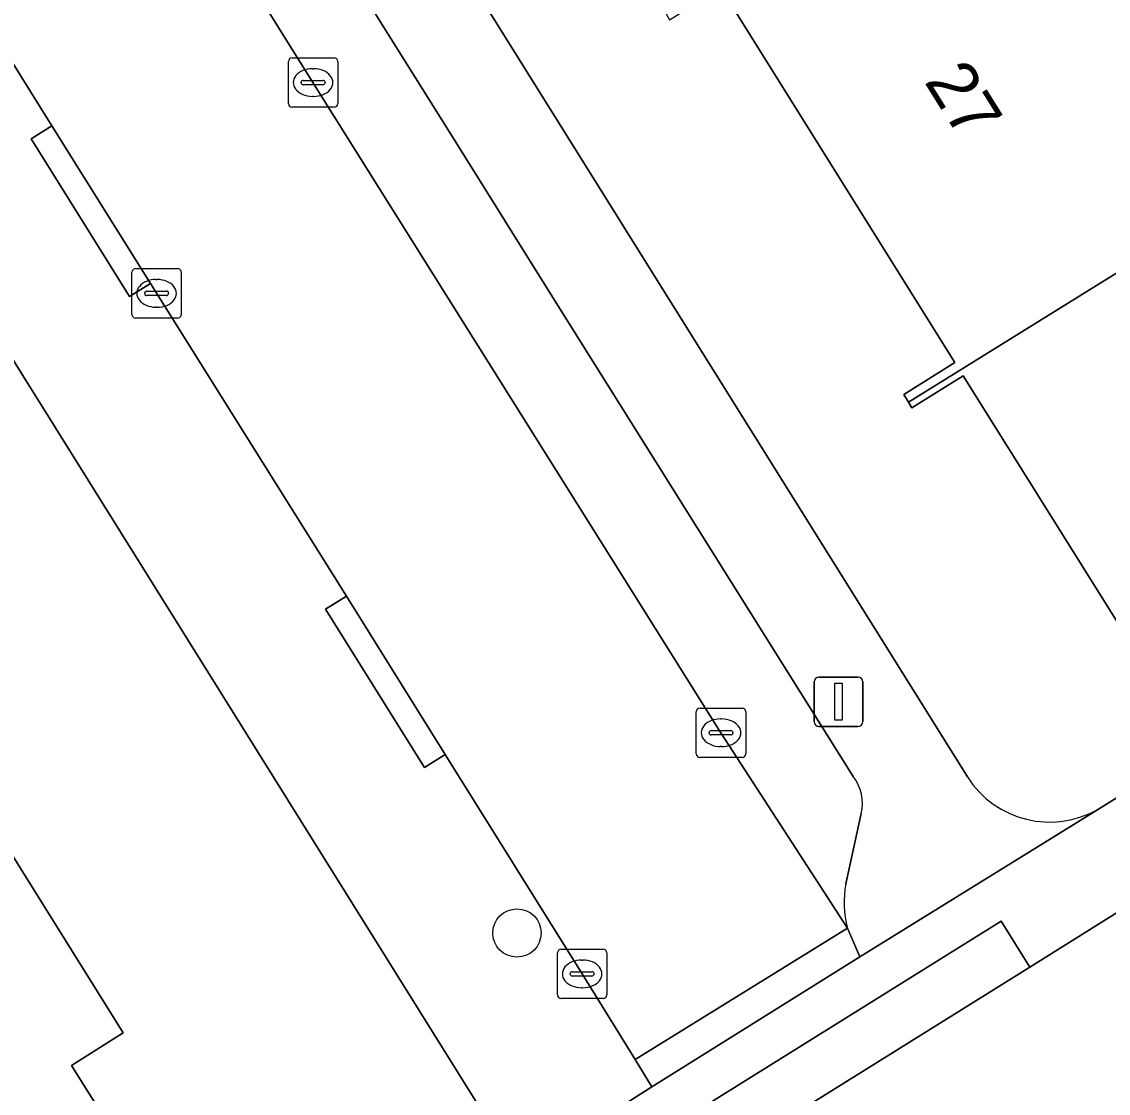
# Model space of a CAD drawing. Extents: x 158835 to 160077, y 386387 to 387778.
# Drawn here: x 159046.06 to 159068.07, y 387055.55 to 387077.25 of the extents above; entities that cross this region are included whole.
import ezdxf

# ---------------------------------------------------------------- set-up
doc = ezdxf.new("R2010")
doc.units = 0
for name, color, linetype in [('IMGEO_Boom', 7, 'Continuous'), ('IMGEO_Erf', 7, 'Continuous'), ('IMGEO_Kolk', 7, 'Continuous'), ('IMGEO_Lichtmast', 7, 'Continuous'), ('IMGEO_Pand', 7, 'Continuous'), ('IMGEO_Pand_nummerreeks', 7, 'Continuous'), ('IMGEO_Parkeervlak_open', 7, 'Continuous'), ('IMGEO_Rijbaan_lokaal_open', 7, 'Continuous'), ('IMGEO_Voetpad_open', 7, 'Continuous')]:
    doc.layers.add(name, color=color, linetype=linetype)

msp = doc.modelspace()

# ---------------------------------------------------------------- linework, layer by layer
at = {"layer": 'IMGEO_Boom'}
msp.add_circle((159056.092, 387058.799), 0.489, dxfattribs=at)
at = {"layer": 'IMGEO_Erf'}
for points in [[(159021.848, 387098.811), (159023.568, 387096.057), (159024.124, 387095.166), (159023.073, 387094.51), (159026.393, 387089.195), (159027.444, 387089.851), (159030.117, 387085.571), (159029.066, 387084.914), (159032.391, 387079.591), (159033.442, 387080.247), (159036.116, 387075.967), (159035.064, 387075.31), (159038.384, 387069.996), (159039.435, 387070.652), (159042.114, 387066.367), (159041.062, 387065.709), (159044.387, 387060.389), (159045.439, 387061.047), (159048.113, 387056.775), (159047.067, 387056.119), (159050.577, 387050.525), (159055.192, 387053.386), (159056.14, 387053.974), (159008.415, 387130.408)], [(159023.399, 387128.857), (159065.214, 387061.96)], [(159067.868, 387061.308), (159078.525, 387067.969), (159086.674, 387073.064), (159089.207, 387074.648), (159088.441, 387075.876), (159088.263, 387075.765), (159087.506, 387076.978), (159085.147, 387075.505), (159084.978, 387075.399), (159081.697, 387080.65), (159084.403, 387082.34), (159074.494, 387097.991), (159071.028, 387103.53), (159070.62, 387104.158), (159061.621, 387118.5)], [(159069.015, 387083.564), (159073.932, 387075.693), (159077.921, 387069.308), (159073.386, 387066.475), (159072.636, 387067.668), (159068.594, 387065.126), (159068.939, 387064.576), (159068.677, 387064.411), (159065.13, 387070.084), (159064.091, 387069.434), (159064.021, 387069.549), (159063.927, 387069.706), (159064.962, 387070.353), (159060.221, 387077.938)]]:
    msp.add_lwpolyline(points, dxfattribs=at)
msp.add_arc((159066.882, 387063.023), 1.978, 212.5003, 299.895, dxfattribs=at)
at = {"layer": 'IMGEO_Kolk'}
for p, q in [((159051.461, 387075.593), (159051.461, 387076.445)), ((159051.536, 387076.519), (159052.388, 387076.519)), ((159052.462, 387076.445), (159052.462, 387075.593)), ((159051.949, 387076.299), (159051.974, 387076.299)), ((159051.72, 387076.013), (159051.72, 387076.025)), ((159052.158, 387075.976), (159051.76, 387075.976)), ((159051.763, 387076.062), (159052.161, 387076.062)), ((159052.204, 387076.025), (159052.204, 387076.013)), ((159051.972, 387075.739), (159051.947, 387075.739)), ((159052.388, 387075.519), (159051.536, 387075.519)), ((159048.367, 387072.251), (159049.219, 387072.251)), ((159048.292, 387071.325), (159048.292, 387072.177)), ((159048.78, 387072.031), (159048.805, 387072.031)), ((159049.293, 387072.177), (159049.293, 387071.325)), ((159048.551, 387071.745), (159048.551, 387071.757)), ((159048.594, 387071.794), (159048.992, 387071.794)), ((159049.035, 387071.757), (159049.035, 387071.745)), ((159048.989, 387071.708), (159048.591, 387071.708)), ((159048.803, 387071.471), (159048.778, 387071.471)), ((159049.219, 387071.251), (159048.367, 387071.251)), ((159059.724, 387062.428), (159059.724, 387063.28)), ((159059.799, 387063.354), (159060.651, 387063.354)), ((159060.725, 387063.28), (159060.725, 387062.428)), ((159060.212, 387063.134), (159060.237, 387063.134)), ((159059.983, 387062.848), (159059.983, 387062.86)), ((159060.421, 387062.811), (159060.023, 387062.811)), ((159060.026, 387062.897), (159060.424, 387062.897)), ((159060.467, 387062.86), (159060.467, 387062.848)), ((159060.235, 387062.574), (159060.21, 387062.574)), ((159060.651, 387062.354), (159059.799, 387062.354)), ((159056.911, 387057.545), (159056.911, 387058.397)), ((159056.986, 387058.471), (159057.838, 387058.471)), ((159057.912, 387058.397), (159057.912, 387057.545)), ((159057.399, 387058.251), (159057.424, 387058.251)), ((159057.17, 387057.965), (159057.17, 387057.977)), ((159057.608, 387057.928), (159057.21, 387057.928)), ((159057.213, 387058.014), (159057.611, 387058.014)), ((159057.654, 387057.977), (159057.654, 387057.965)), ((159057.422, 387057.691), (159057.397, 387057.691)), ((159057.838, 387057.471), (159056.986, 387057.471))]:
    msp.add_line(p, q, dxfattribs=at)
for points in [[(159051.461, 387075.593), (159051.461, 387076.445)], [(159051.536, 387076.519), (159052.388, 387076.519)], [(159052.462, 387076.445), (159052.462, 387075.593)], [(159052.388, 387075.519), (159051.536, 387075.519)], [(159048.367, 387072.251), (159049.219, 387072.251)], [(159048.292, 387071.325), (159048.292, 387072.177)], [(159049.293, 387072.177), (159049.293, 387071.325)], [(159049.219, 387071.251), (159048.367, 387071.251)], [(159059.724, 387062.428), (159059.724, 387063.28)], [(159059.799, 387063.354), (159060.651, 387063.354)], [(159060.725, 387063.28), (159060.725, 387062.428)], [(159060.651, 387062.354), (159059.799, 387062.354)], [(159056.911, 387057.545), (159056.911, 387058.397)], [(159056.986, 387058.471), (159057.838, 387058.471)], [(159057.912, 387058.397), (159057.912, 387057.545)], [(159057.838, 387057.471), (159056.986, 387057.471)]]:
    msp.add_lwpolyline(points, dxfattribs=at)
for centre, radius, start, end in [((159051.538, 387076.443), 0.0765, 91.552, 178.448), ((159051.538, 387076.443), 0.0765, 91.552, 178.448), ((159052.386, 387076.443), 0.0765, 1.552, 88.448), ((159052.386, 387076.443), 0.0765, 1.552, 88.448), ((159051.76, 387076.022), 0.0403, 85.8775, 175.7526), ((159051.757, 387076.012), 0.0366, 178.938, 274.7102), ((159052.161, 387076.019), 0.043, 264.8664, 352.4533), ((159052.165, 387076.024), 0.0386, 1.7309, 96.639), ((159051.538, 387075.595), 0.0765, 181.552, 268.448), ((159051.538, 387075.595), 0.0765, 181.552, 268.448), ((159052.386, 387075.595), 0.0765, 271.552, 358.448), ((159052.386, 387075.595), 0.0765, 271.552, 358.448), ((159048.369, 387072.175), 0.0765, 91.552, 178.448), ((159048.369, 387072.175), 0.0765, 91.552, 178.448), ((159049.217, 387072.175), 0.0765, 1.552, 88.448), ((159049.217, 387072.175), 0.0765, 1.552, 88.448), ((159048.591, 387071.754), 0.0403, 85.8775, 175.7526), ((159048.996, 387071.756), 0.0386, 1.7309, 96.639), ((159048.588, 387071.744), 0.0366, 178.938, 274.7102), ((159048.992, 387071.751), 0.043, 264.8664, 352.4533), ((159048.369, 387071.327), 0.0765, 181.552, 268.448), ((159048.369, 387071.327), 0.0765, 181.552, 268.448), ((159049.217, 387071.327), 0.0765, 271.552, 358.448), ((159049.217, 387071.327), 0.0765, 271.552, 358.448), ((159059.801, 387063.278), 0.0765, 91.552, 178.448), ((159059.801, 387063.278), 0.0765, 91.552, 178.448), ((159060.649, 387063.278), 0.0765, 1.552, 88.448), ((159060.649, 387063.278), 0.0765, 1.552, 88.448), ((159060.023, 387062.857), 0.0403, 85.8775, 175.7526), ((159060.02, 387062.847), 0.0366, 178.938, 274.7102), ((159060.424, 387062.854), 0.043, 264.8664, 352.4533), ((159060.428, 387062.859), 0.0386, 1.7309, 96.639), ((159059.801, 387062.43), 0.0765, 181.552, 268.448), ((159059.801, 387062.43), 0.0765, 181.552, 268.448), ((159060.649, 387062.43), 0.0765, 271.552, 358.448), ((159060.649, 387062.43), 0.0765, 271.552, 358.448), ((159056.988, 387058.395), 0.0765, 91.552, 178.448), ((159056.988, 387058.395), 0.0765, 91.552, 178.448), ((159057.836, 387058.395), 0.0765, 1.552, 88.448), ((159057.836, 387058.395), 0.0765, 1.552, 88.448), ((159057.21, 387057.974), 0.0403, 85.8775, 175.7526), ((159057.207, 387057.964), 0.0366, 178.938, 274.7102), ((159057.611, 387057.971), 0.043, 264.8664, 352.4533), ((159057.615, 387057.976), 0.0386, 1.7309, 96.639), ((159056.988, 387057.547), 0.0765, 181.552, 268.448), ((159056.988, 387057.547), 0.0765, 181.552, 268.448), ((159057.836, 387057.547), 0.0765, 271.552, 358.448), ((159057.836, 387057.547), 0.0765, 271.552, 358.448)]:
    msp.add_arc(centre, radius, start, end, dxfattribs=at)
for centre, major_axis, ratio, start_param, end_param in [((159051.948, 387076.019), (-0.387, 0.002), 0.722429, 4.712389, 7.853982), ((159051.973, 387076.019), (-0.39, 0.002), 0.717154, 1.570796, 4.712389), ((159048.779, 387071.751), (-0.387, 0.002), 0.722429, 4.712389, 7.853982), ((159048.804, 387071.751), (-0.39, 0.002), 0.717154, 1.570796, 4.712389), ((159060.211, 387062.854), (-0.387, 0.002), 0.722429, 4.712389, 7.853982), ((159060.236, 387062.854), (-0.39, 0.002), 0.717154, 1.570796, 4.712389), ((159057.398, 387057.971), (-0.387, 0.002), 0.722429, 4.712389, 7.853982), ((159057.423, 387057.971), (-0.39, 0.002), 0.717154, 1.570796, 4.712389)]:
    msp.add_ellipse(centre, major_axis=major_axis, ratio=ratio, start_param=start_param, end_param=end_param, dxfattribs=at)
at = {"layer": 'IMGEO_Lichtmast'}
for p, q in [((159062.108, 387063.082), (159062.108, 387063.882)), ((159062.108, 387063.882), (159062.108, 387063.082)), ((159062.208, 387063.982), (159062.998, 387063.982)), ((159062.998, 387063.982), (159062.208, 387063.982)), ((159063.098, 387063.882), (159063.098, 387063.082)), ((159063.098, 387063.082), (159063.098, 387063.882)), ((159062.998, 387062.982), (159062.208, 387062.982)), ((159062.208, 387062.982), (159062.998, 387062.982))]:
    msp.add_line(p, q, dxfattribs=at)
msp.add_lwpolyline([(159062.528, 387063.857), (159062.678, 387063.857), (159062.678, 387063.107), (159062.528, 387063.107), (159062.528, 387063.857)], dxfattribs=at)
for centre, start, end in [((159062.208, 387063.882), 90, 180), ((159062.208, 387063.882), 90, 180), ((159062.998, 387063.882), 0, 90), ((159062.998, 387063.882), 360, 90), ((159062.208, 387063.082), 180, 270), ((159062.208, 387063.082), 180, 270), ((159062.998, 387063.082), 270, 0), ((159062.998, 387063.082), 270, 0)]:
    msp.add_arc(centre, 0.1, start, end, dxfattribs=at)
at = {"layer": 'IMGEO_Pand'}
for points in [[(159073.932, 387075.693), (159069.015, 387083.564), (159059.111, 387077.412), (159059.184, 387077.29), (159060.221, 387077.938), (159064.962, 387070.353), (159063.927, 387069.706), (159064.021, 387069.549)], [(159064.021, 387069.549), (159064.091, 387069.434), (159065.13, 387070.084), (159068.677, 387064.411), (159068.939, 387064.576), (159068.594, 387065.126), (159072.636, 387067.668), (159073.386, 387066.475), (159077.921, 387069.308), (159073.932, 387075.693)], [(159047.067, 387056.119), (159048.113, 387056.775), (159045.439, 387061.047), (159044.387, 387060.389), (159044.472, 387060.253), (159036.623, 387055.385), (159036.538, 387055.521), (159024.821, 387048.202), (159027.496, 387043.921), (159039.161, 387051.19), (159042.642, 387045.603), (159045.198, 387047.189), (159048.428, 387049.192), (159050.577, 387050.525)]]:
    msp.add_lwpolyline(points, close=True, dxfattribs=at)
at = {"layer": 'IMGEO_Parkeervlak_open'}
for points in [[(159042.022, 387095.318), (159040.497, 387094.367), (159041.753, 387092.354), (159051.957, 387076.019), (159060.22, 387062.853), (159062.785, 387058.895)], [(159062.903, 387061.966), (159056.85, 387071.612), (159054.854, 387074.815), (159051.799, 387079.687), (159049.806, 387082.887), (159046.941, 387087.475), (159044.952, 387090.668), (159042.022, 387095.318)], [(159062.751, 387059.797), (159063.064, 387061.217)]]:
    msp.add_lwpolyline(points, dxfattribs=at)
for centre, radius, start, end in [((159062.184, 387061.42), 0.903, 347.0196, 37.2431), ((159064.777, 387059.422), 2.06, 169.5051, 194.8123)]:
    msp.add_arc(centre, radius, start, end, dxfattribs=at)
at = {"layer": 'IMGEO_Rijbaan_lokaal_open'}
for points in [[(159140.304, 387104.262), (159137.382, 387102.443), (159121.021, 387092.233), (159104.81, 387082.095), (159090.415, 387073.084), (159087.209, 387071.089), (159085.362, 387069.926), (159066.482, 387058.108), (159057.993, 387052.813), (159060.695, 387048.588), (159061.454, 387049.086), (159064.66, 387051.128), (159066.593, 387052.325), (159084.528, 387063.55), (159103.151, 387075.188), (159110.593, 387079.859), (159110.704, 387079.928), (159119.193, 387085.238), (159119.416, 387085.378), (159123.735, 387088.075), (159139.7, 387098.006), (159145.108, 387101.404), (159145.475, 387101.632), (159152.358, 387105.91)], [(159028.658, 387103.98), (159030.654, 387100.788), (159034.686, 387094.357), (159036.688, 387091.164), (159037.331, 387090.108), (159040.565, 387084.943), (159042.564, 387081.727), (159046.674, 387075.143), (159048.667, 387071.949), (159052.636, 387065.62), (159054.64, 387062.416), (159057.409, 387057.972), (159058.484, 387056.236), (159062.785, 387058.895), (159060.22, 387062.853), (159051.957, 387076.019), (159041.753, 387092.354), (159040.497, 387094.367), (159038.554, 387097.483), (159035.596, 387102.225), (159033.587, 387105.446)]]:
    msp.add_lwpolyline(points, dxfattribs=at)
msp.add_lwpolyline([(159062.785, 387058.895), (159058.484, 387056.236), (159058.826, 387055.683), (159063.036, 387058.319), (159062.935, 387058.551)], close=True, dxfattribs=at)
at = {"layer": 'IMGEO_Voetpad_open'}
for points in [[(159008.415, 387130.408), (159056.14, 387053.974), (159058.826, 387055.683), (159058.484, 387056.236), (159057.409, 387057.972), (159054.64, 387062.416), (159054.217, 387062.151), (159052.213, 387065.355), (159052.636, 387065.62), (159048.667, 387071.949), (159048.243, 387071.685), (159046.25, 387074.879), (159046.674, 387075.143), (159042.564, 387081.727)], [(159065.214, 387061.96), (159023.399, 387128.857)], [(159022.551, 387126.472), (159025.234, 387122.2), (159025.287, 387122.115), (159027.232, 387119.011), (159027.292, 387118.915), (159030.192, 387114.274), (159032.191, 387111.064), (159035.063, 387106.485), (159035.116, 387106.4), (159037.059, 387103.282), (159037.124, 387103.178), (159040.035, 387098.527), (159040.092, 387098.435), (159042.022, 387095.318), (159044.952, 387090.668), (159046.941, 387087.475), (159049.806, 387082.887), (159051.799, 387079.687), (159054.854, 387074.815), (159056.85, 387071.612), (159062.903, 387061.966)], [(159143.08, 387108.388), (159140.091, 387106.463), (159092.005, 387076.397), (159089.207, 387074.648), (159086.674, 387073.064), (159078.525, 387067.969), (159067.868, 387061.308), (159063.036, 387058.319), (159058.826, 387055.683), (159056.14, 387053.974), (159055.192, 387053.386), (159050.577, 387050.525), (159048.428, 387049.192), (159052.552, 387042.529), (159052.677, 387042.36)], [(159054.603, 387050.681), (159056.255, 387051.72), (159057.993, 387052.813), (159057.411, 387053.746), (159065.9, 387059.041), (159066.482, 387058.108), (159085.362, 387069.926), (159087.209, 387071.089), (159090.415, 387073.084), (159104.81, 387082.095)], [(159063.064, 387061.217), (159062.751, 387059.797)], [(159062.785, 387058.895), (159062.935, 387058.551), (159063.036, 387058.319), (159067.868, 387061.308)]]:
    msp.add_lwpolyline(points, dxfattribs=at)
for points in [[(159046.674, 387075.143), (159046.25, 387074.879), (159048.243, 387071.685), (159048.667, 387071.949)], [(159054.64, 387062.416), (159052.636, 387065.62), (159052.213, 387065.355), (159054.217, 387062.151)], [(159066.482, 387058.108), (159065.9, 387059.041), (159057.411, 387053.746), (159057.993, 387052.813)]]:
    msp.add_lwpolyline(points, close=True, dxfattribs=at)
for centre, radius, start, end in [((159062.184, 387061.42), 0.903, 347.0196, 37.2431), ((159066.882, 387063.023), 1.978, 212.5003, 299.895), ((159064.777, 387059.422), 2.06, 169.5051, 194.8123)]:
    msp.add_arc(centre, radius, start, end, dxfattribs=at)

# ---------------------------------------------------------------- texts
at = {"layer": 'IMGEO_Pand_nummerreeks'}
msp.add_text('27', height=1, rotation=302.0118, dxfattribs=at).set_placement((159064.328, 387076.041))

doc.saveas('drawing.dxf')
